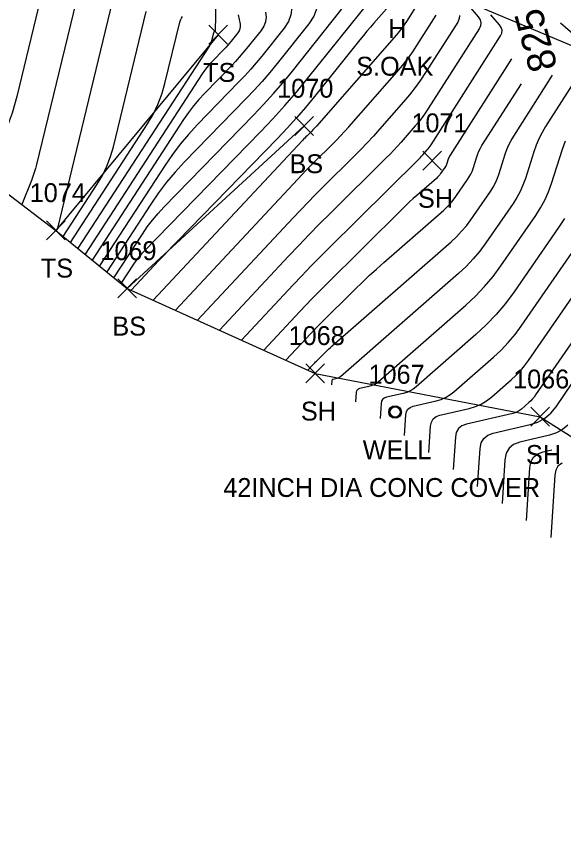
# Model space of a CAD drawing. Extents: x 1650836 to 1652450, y 332578 to 333908.
# Drawn here: x 1651883.6 to 1651941.6, y 332758.2 to 332846.5 of the extents above; entities that cross this region are included whole.
import ezdxf

# ---------------------------------------------------------------- set-up
doc = ezdxf.new("R2010")
doc.units = 0
for name, color, linetype in [('L_A', 7, 'Continuous'), ('L_C', 7, 'Continuous'), ('L_I', 7, 'Continuous'), ('L_TIC', 7, 'Continuous'), ('LELB', 7, 'Continuous'), ('LSOGCMA', 7, 'Continuous'), ('LSOGCMA_T', 7, 'Continuous'), ('LSOGCMI', 7, 'Continuous'), ('LSOGP', 7, 'Continuous'), ('U_A', 7, 'Continuous'), ('U_C', 7, 'Continuous'), ('U_I', 7, 'Continuous'), ('UWW', 7, 'Continuous')]:
    doc.layers.add(name, color=color, linetype=linetype)

msp = doc.modelspace()

# ---------------------------------------------------------------- linework, layer by layer
at = {"layer": 'L_TIC'}
for points in [[(1651903.997, 332843.622), (1651905.997, 332845.622)], [(1651905.997, 332843.622), (1651903.997, 332845.622)], [(1651913.118, 332833.947), (1651915.118, 332835.947)], [(1651915.118, 332833.947), (1651913.118, 332835.947)], [(1651926.697, 332830.279), (1651928.697, 332832.279)], [(1651928.697, 332830.279), (1651926.697, 332832.279)], [(1651886.79, 332822.882), (1651888.79, 332824.882)], [(1651888.79, 332822.882), (1651886.79, 332824.882)], [(1651894.345, 332816.735), (1651896.345, 332818.735)], [(1651896.345, 332816.735), (1651894.345, 332818.735)], [(1651914.287, 332807.731), (1651916.287, 332809.731)], [(1651916.287, 332807.731), (1651914.287, 332809.731)], [(1651938.148, 332803.133), (1651940.148, 332805.133)], [(1651940.148, 332803.133), (1651938.148, 332805.133)]]:
    msp.add_lwpolyline(points, dxfattribs=at)
at = {"layer": 'LELB'}
for points in [[(1651981.067, 332787.388), (1651974.596, 332810.786), (1651972.976, 332830.46), (1651956.891, 332837.411), (1651913.583, 332855.638), (1651885.106, 332867.214), (1651834.429, 332888.588)], [(1651904.997, 332844.622), (1651887.79, 332823.882)], [(1651895.345, 332817.735), (1651914.118, 332834.947)]]:
    msp.add_lwpolyline(points, dxfattribs=at)
at = {"layer": 'LSOGCMA'}
for points in [[(1651893.954, 332818.867), (1651896.963, 332823.495), (1651897.482, 332824.253), (1651898.037, 332824.982), (1651898.626, 332825.683), (1651899.25, 332826.357), (1651908.749, 332836.109), (1651909.821, 332837.237), (1651910.864, 332838.389), (1651911.879, 332839.566), (1651912.866, 332840.769), (1651917.91, 332847.067), (1651918.241, 332847.578), (1651918.442, 332848.12), (1651918.511, 332848.694), (1651918.45, 332849.3), (1651917.966, 332851.678)], [(1651886.647, 332850.527), (1651883.641, 332838.089), (1651883.409, 332837.198), (1651883.146, 332836.317), (1651882.853, 332835.447), (1651882.528, 332834.586), (1651880.487, 332829.449)], [(1651914.513, 332809.08), (1651915.056, 332809.661), (1651915.147, 332809.757), (1651915.239, 332809.853), (1651915.331, 332809.947), (1651915.425, 332810.041), (1651916.338, 332810.945), (1651916.523, 332811.125), (1651916.711, 332811.302), (1651916.901, 332811.477), (1651917.094, 332811.648), (1651929.702, 332822.682), (1651930.276, 332823.216), (1651930.814, 332823.783), (1651931.317, 332824.381), (1651931.783, 332825.012), (1651933.863, 332828.012), (1651934.151, 332828.461), (1651934.402, 332828.927), (1651934.618, 332829.411), (1651934.798, 332829.913), (1651935.446, 332831.954), (1651935.623, 332832.457), (1651935.832, 332832.945), (1651936.073, 332833.418), (1651936.345, 332833.877), (1651940.457, 332840.327)], [(1651941.488, 332799.227), (1651941.406, 332799.196), (1651941.03, 332798.891), (1651940.789, 332798.471), (1651940.684, 332797.936), (1651940.262, 332791.343)]]:
    msp.add_lwpolyline(points, dxfattribs=at)
at = {"layer": 'LSOGCMI'}
for points in [[(1651904.969, 332857.223), (1651904.684, 332845.065), (1651904.681, 332845.036), (1651904.672, 332845.01), (1651904.658, 332844.986), (1651904.638, 332844.965), (1651904.55, 332844.884), (1651904.53, 332844.862), (1651904.513, 332844.839), (1651904.5, 332844.813), (1651904.491, 332844.785), (1651904.298, 332843.983), (1651904.257, 332843.842), (1651904.205, 332843.706), (1651904.142, 332843.575), (1651904.068, 332843.449), (1651890.115, 332821.99)], [(1651911.735, 332854.003), (1651911.734, 332853.955), (1651911.735, 332853.6), (1651911.757, 332853.247), (1651911.798, 332852.895), (1651911.859, 332852.545), (1651912.725, 332848.293), (1651912.806, 332847.489), (1651912.714, 332846.727), (1651912.448, 332846.007), (1651912.008, 332845.329), (1651909.627, 332842.355), (1651909.046, 332841.648), (1651908.449, 332840.955), (1651907.835, 332840.277), (1651907.204, 332839.614), (1651902.766, 332835.057), (1651901.839, 332834.058), (1651900.965, 332833.017), (1651900.142, 332831.935), (1651899.372, 332830.811), (1651892.418, 332820.116)], [(1651894.722, 332818.242), (1651896.07, 332820.316), (1651896.303, 332820.655), (1651896.551, 332820.982), (1651896.815, 332821.296), (1651897.095, 332821.598), (1651909.521, 332834.357), (1651910.814, 332835.716), (1651912.072, 332837.106), (1651913.296, 332838.526), (1651914.486, 332839.975), (1651921.189, 332848.345), (1651921.329, 332848.561), (1651921.414, 332848.791), (1651921.443, 332849.034), (1651921.417, 332849.29), (1651921.203, 332850.342), (1651921.134, 332850.598), (1651921.035, 332850.839), (1651920.905, 332851.064), (1651920.745, 332851.275), (1651919.463, 332852.761), (1651919.451, 332852.775)], [(1651890.216, 332849.379), (1651885.746, 332830.882), (1651885.631, 332830.443), (1651885.502, 332830.009), (1651885.357, 332829.58), (1651885.197, 332829.156), (1651884.191, 332826.625)], [(1651915.388, 332849.775), (1651915.483, 332849.311), (1651915.579, 332848.355), (1651915.47, 332847.45), (1651915.154, 332846.594), (1651914.631, 332845.788), (1651911.247, 332841.562), (1651910.463, 332840.607), (1651909.656, 332839.672), (1651908.828, 332838.757), (1651907.977, 332837.862), (1651901.406, 332831.115), (1651900.437, 332830.07), (1651899.522, 332828.982), (1651898.662, 332827.85), (1651897.857, 332826.675), (1651893.186, 332819.491)], [(1651893.785, 332848.23), (1651887.96, 332824.128), (1651887.951, 332824.099), (1651887.94, 332824.071), (1651887.927, 332824.044), (1651887.912, 332824.018), (1651887.812, 332823.864)], [(1651923.663, 332848.302), (1651921.514, 332845.852), (1651921.137, 332845.418), (1651920.766, 332844.98), (1651920.399, 332844.538), (1651920.038, 332844.092), (1651915.208, 332838.061), (1651914.27, 332836.919), (1651913.306, 332835.8), (1651912.314, 332834.705), (1651911.295, 332833.633), (1651900.703, 332822.757), (1651900.204, 332822.242), (1651899.707, 332821.725), (1651899.214, 332821.204), (1651898.723, 332820.681), (1651895.785, 332817.536)], [(1651925.935, 332847.53), (1651924.982, 332846.035), (1651924.737, 332845.666), (1651924.478, 332845.307), (1651924.206, 332844.959), (1651923.92, 332844.62), (1651915.416, 332834.926), (1651915.298, 332834.794), (1651915.178, 332834.664), (1651915.055, 332834.536), (1651914.931, 332834.411), (1651914.427, 332833.913), (1651914.302, 332833.788), (1651914.178, 332833.661), (1651914.055, 332833.534), (1651913.934, 332833.405), (1651898.126, 332816.479)], [(1651931.531, 332847.701), (1651932.568, 332846.499), (1651932.768, 332846.194), (1651932.85, 332845.881), (1651932.814, 332845.559), (1651932.66, 332845.229), (1651927.278, 332836.788), (1651926.962, 332836.311), (1651926.627, 332835.848), (1651926.276, 332835.397), (1651925.906, 332834.96), (1651924.395, 332833.237), (1651924.013, 332832.809), (1651923.624, 332832.389), (1651923.228, 332831.975), (1651922.824, 332831.569), (1651916.883, 332825.689), (1651915.762, 332824.569), (1651914.653, 332823.438), (1651913.555, 332822.297), (1651912.468, 332821.144), (1651905.149, 332813.308)], [(1651888.58, 332823.239), (1651892.175, 332828.768), (1651892.731, 332829.708), (1651893.202, 332830.685), (1651893.588, 332831.698), (1651893.889, 332832.748), (1651897.354, 332847.082)], [(1651889.347, 332822.615), (1651897.504, 332835.159), (1651898.106, 332836.176), (1651898.616, 332837.233), (1651899.034, 332838.33), (1651899.36, 332839.466), (1651900.923, 332845.933), (1651900.995, 332846.16), (1651901.097, 332846.368), (1651901.23, 332846.558)], [(1651907.116, 332846.716), (1651907.318, 332845.725), (1651907.342, 332845.483), (1651907.314, 332845.254), (1651907.234, 332845.038), (1651907.102, 332844.835), (1651906.387, 332843.941), (1651906.213, 332843.729), (1651906.033, 332843.521), (1651905.849, 332843.317), (1651905.66, 332843.118), (1651904.327, 332841.75), (1651904.048, 332841.45), (1651903.786, 332841.137), (1651903.539, 332840.812), (1651903.307, 332840.475), (1651890.883, 332821.365)], [(1651910.021, 332847.009), (1651910.074, 332846.486), (1651910.014, 332845.991), (1651909.841, 332845.523), (1651909.555, 332845.082), (1651908.007, 332843.148), (1651907.629, 332842.688), (1651907.241, 332842.238), (1651906.842, 332841.797), (1651906.432, 332841.366), (1651903.546, 332838.403), (1651902.944, 332837.754), (1651902.375, 332837.077), (1651901.84, 332836.373), (1651901.34, 332835.643), (1651891.651, 332820.741)], [(1651900.467, 332815.422), (1651913.445, 332829.318), (1651913.889, 332829.788), (1651914.336, 332830.254), (1651914.789, 332830.715), (1651915.246, 332831.171), (1651917.083, 332832.989), (1651917.538, 332833.448), (1651917.985, 332833.914), (1651918.423, 332834.388), (1651918.853, 332834.87), (1651924.178, 332840.939), (1651924.689, 332841.544), (1651925.176, 332842.168), (1651925.639, 332842.81), (1651926.077, 332843.47), (1651928.13, 332846.69)], [(1651930.603, 332846.673), (1651930.564, 332846.321), (1651930.395, 332845.96), (1651926.987, 332840.614), (1651926.45, 332839.807), (1651925.884, 332839.021), (1651925.288, 332838.258), (1651924.662, 332837.517), (1651922.101, 332834.597), (1651921.454, 332833.873), (1651920.795, 332833.16), (1651920.124, 332832.459), (1651919.44, 332831.771), (1651916.064, 332828.43), (1651915.275, 332827.642), (1651914.495, 332826.846), (1651913.722, 332826.042), (1651912.956, 332825.231), (1651902.808, 332814.365)], [(1651907.49, 332812.251), (1651912.959, 332818.107), (1651913.875, 332819.078), (1651914.801, 332820.04), (1651915.736, 332820.993), (1651916.68, 332821.937), (1651926.209, 332831.367), (1651926.332, 332831.491), (1651926.453, 332831.618), (1651926.572, 332831.746), (1651926.689, 332831.877), (1651927.15, 332832.403), (1651927.263, 332832.537), (1651927.371, 332832.674), (1651927.473, 332832.816), (1651927.569, 332832.961), (1651934.925, 332844.498), (1651935.065, 332844.798), (1651935.097, 332845.09), (1651935.023, 332845.374), (1651934.841, 332845.65), (1651933.901, 332846.739)], [(1651945.261, 332842.422), (1651941.282, 332845.852)], [(1651936.1, 332842.059), (1651929.59, 332831.847), (1651929.53, 332831.747), (1651929.478, 332831.643), (1651929.432, 332831.536), (1651929.393, 332831.426), (1651929.251, 332830.98), (1651929.212, 332830.87), (1651929.165, 332830.764), (1651929.11, 332830.662), (1651929.047, 332830.564), (1651928.592, 332829.907), (1651928.489, 332829.769), (1651928.38, 332829.638), (1651928.262, 332829.514), (1651928.136, 332829.397), (1651926.068, 332827.587), (1651925.683, 332827.245), (1651925.303, 332826.897), (1651924.928, 332826.543), (1651924.559, 332826.183), (1651916.262, 332817.972), (1651915.601, 332817.311), (1651914.947, 332816.644), (1651914.299, 332815.971), (1651913.658, 332815.292), (1651909.831, 332811.194)], [(1651943.984, 332841.575), (1651939.723, 332834.892), (1651939.345, 332834.254), (1651939.01, 332833.596), (1651938.719, 332832.917), (1651938.472, 332832.217), (1651937.571, 332829.379), (1651937.321, 332828.682), (1651937.021, 332828.009), (1651936.671, 332827.36), (1651936.272, 332826.736), (1651933.379, 332822.564), (1651932.73, 332821.687), (1651932.032, 332820.855), (1651931.283, 332820.067), (1651930.485, 332819.324), (1651917.971, 332808.373), (1651917.894, 332808.313), (1651917.811, 332808.264), (1651917.723, 332808.226), (1651917.629, 332808.198), (1651917.182, 332808.096), (1651917.124, 332808.074), (1651917.082, 332808.039), (1651917.054, 332807.992), (1651917.042, 332807.931), (1651917.016, 332807.527)], [(1651912.172, 332810.137), (1651914.357, 332812.476), (1651914.723, 332812.864), (1651915.093, 332813.249), (1651915.466, 332813.629), (1651915.844, 332814.006), (1651919.52, 332817.645), (1651920.265, 332818.371), (1651921.02, 332819.085), (1651921.787, 332819.787), (1651922.564, 332820.478), (1651928.919, 332826.04), (1651929.269, 332826.365), (1651929.597, 332826.711), (1651929.903, 332827.075), (1651930.187, 332827.46), (1651931.455, 332829.288), (1651931.63, 332829.561), (1651931.783, 332829.846), (1651931.915, 332830.141), (1651932.024, 332830.446), (1651932.419, 332831.69), (1651932.528, 332831.997), (1651932.655, 332832.294), (1651932.802, 332832.583), (1651932.968, 332832.862), (1651937.149, 332839.421)], [(1651919.599, 332805.729), (1651919.664, 332806.736), (1651919.694, 332806.887), (1651919.762, 332807.007), (1651919.868, 332807.093), (1651920.013, 332807.147), (1651921.127, 332807.403), (1651921.361, 332807.471), (1651921.58, 332807.566), (1651921.787, 332807.689), (1651921.979, 332807.838), (1651931.268, 332815.967), (1651932.29, 332816.918), (1651933.249, 332817.927), (1651934.144, 332818.993), (1651934.975, 332820.117), (1651938.68, 332825.46), (1651939.192, 332826.26), (1651939.64, 332827.09), (1651940.024, 332827.952), (1651940.344, 332828.845), (1651941.498, 332832.481), (1651941.815, 332833.377)], [(1651941.712, 332825.159), (1651941.089, 332824.185), (1651936.37, 332817.38), (1651935.461, 332816.151), (1651934.483, 332814.985), (1651933.434, 332813.882), (1651932.316, 332812.841), (1651925.987, 332807.303), (1651925.68, 332807.064), (1651925.35, 332806.869), (1651924.999, 332806.716), (1651924.625, 332806.607), (1651922.844, 332806.198), (1651922.612, 332806.112), (1651922.442, 332805.974), (1651922.333, 332805.783), (1651922.285, 332805.541), (1651922.182, 332803.93)], [(1651924.765, 332802.132), (1651924.907, 332804.346), (1651924.972, 332804.679), (1651925.122, 332804.941), (1651925.356, 332805.131), (1651925.675, 332805.249), (1651928.123, 332805.811), (1651928.636, 332805.962), (1651929.119, 332806.171), (1651929.572, 332806.44), (1651929.995, 332806.767), (1651934.196, 332810.444), (1651935.007, 332811.198), (1651935.767, 332811.998), (1651936.476, 332812.843), (1651937.134, 332813.733), (1651943.497, 332822.909)], [(1651927.348, 332800.334), (1651927.528, 332803.151), (1651927.612, 332803.575), (1651927.802, 332803.908), (1651928.1, 332804.15), (1651928.505, 332804.301), (1651931.622, 332805.016), (1651932.275, 332805.207), (1651932.889, 332805.474), (1651933.465, 332805.815), (1651934.003, 332806.232), (1651936.077, 332808.047), (1651936.58, 332808.515), (1651937.051, 332809.011), (1651937.491, 332809.535), (1651937.899, 332810.087), (1651945.905, 332821.633)], [(1651948.314, 332820.357), (1651938.664, 332806.44), (1651938.505, 332806.226), (1651938.335, 332806.023), (1651938.152, 332805.831), (1651937.957, 332805.65), (1651937.153, 332804.946), (1651936.945, 332804.785), (1651936.722, 332804.652), (1651936.484, 332804.549), (1651936.231, 332804.475), (1651931.336, 332803.352), (1651930.844, 332803.169), (1651930.483, 332802.875), (1651930.251, 332802.471), (1651930.15, 332801.956), (1651929.931, 332798.536)], [(1651932.514, 332796.738), (1651932.771, 332800.761), (1651932.89, 332801.367), (1651933.163, 332801.842), (1651933.588, 332802.188), (1651934.167, 332802.403), (1651938.085, 332803.302), (1651938.91, 332803.57), (1651939.643, 332803.972), (1651940.282, 332804.51), (1651940.829, 332805.184), (1651950.793, 332819.932)], [(1651942.085, 332803.247), (1651941.517, 332802.769), (1651940.867, 332802.412), (1651940.134, 332802.174), (1651936.997, 332801.454), (1651936.332, 332801.207), (1651935.843, 332800.809), (1651935.53, 332800.263), (1651935.392, 332799.566), (1651935.096, 332794.939)], [(1651937.679, 332793.141), (1651938.037, 332798.73), (1651938.16, 332799.355), (1651938.441, 332799.846), (1651938.881, 332800.203), (1651939.478, 332800.425), (1651940.375, 332800.631)]]:
    msp.add_lwpolyline(points, dxfattribs=at)
at = {"layer": 'LSOGP'}
msp.add_lwpolyline([(1651814.272, 332938.956), (1651818.842, 332935.985), (1651823.411, 332933.014), (1651827.981, 332930.043), (1651832.551, 332927.072), (1651837.12, 332924.1), (1651841.69, 332921.129), (1651846.26, 332918.158), (1651844.759, 332915.941), (1651847.527, 332911.35), (1651845.231, 332908.813), (1651834.429, 332888.588), (1651826.845, 332873.564), (1651850.897, 332857.776), (1651861.906, 332843.614), (1651887.79, 332823.882), (1651895.345, 332817.735), (1651915.287, 332808.731), (1651939.148, 332804.133), (1651956.389, 332793.224), (1651973.519, 332785.08), (1651977.172, 332765.646), (1651984.523, 332752.343)], dxfattribs=at)
at = {"layer": 'UWW'}
for radius in [0.667, 0.625, 0.583, 0.542]:
    msp.add_circle((1651923.76, 332804.636), radius, dxfattribs=at)

# ---------------------------------------------------------------- texts
at = {"layer": 'L_A'}
for s, p in [('H', (1651923.028, 332844.283)), ('TS', (1651903.406, 332839.622)), ('BS', (1651912.559, 332829.947)), ('SH', (1651926.186, 332826.279)), ('TS', (1651886.2, 332818.882)), ('BS', (1651893.786, 332812.735)), ('SH', (1651913.775, 332803.731)), ('SH', (1651937.636, 332799.133))]:
    msp.add_text(s, height=2, dxfattribs=at).set_placement(p)
at = {"layer": 'L_C'}
msp.add_text('S.OAK', height=2, dxfattribs=at).set_placement((1651919.642, 332840.283))
at = {"layer": 'L_I'}
for s, p in [('1070', (1651911.26, 332837.947)), ('1071', (1651925.493, 332834.279)), ('1074', (1651885.019, 332826.882)), ('1069', (1651892.518, 332820.735)), ('1068', (1651912.468, 332811.731)), ('1066', (1651936.274, 332807.133))]:
    msp.add_text(s, height=2, dxfattribs=at).set_placement(p)
at = {"layer": 'LSOGCMA_T'}
msp.add_text('825', height=3, rotation=105.31801, dxfattribs=at).set_placement((1651941.007, 332841.176))
at = {"layer": 'U_A'}
msp.add_text('WELL', height=2, dxfattribs=at).set_placement((1651920.327, 332799.636))
at = {"layer": 'U_C'}
msp.add_text('42INCH DIA CONC COVER', height=2, dxfattribs=at).set_placement((1651905.548, 332795.636))
at = {"layer": 'U_I'}
msp.add_text('1067', height=2, dxfattribs=at).set_placement((1651920.941, 332807.636))

doc.saveas('drawing.dxf')
